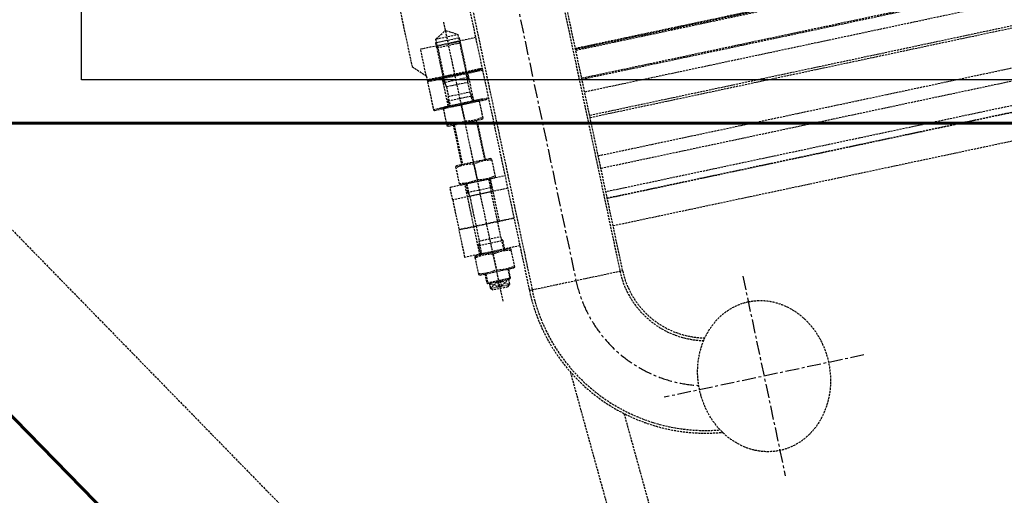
# Model space of a CAD drawing. Header units: millimetres. Extents: x -50096 to 615650, y 194565 to 243945.
# Tile 301 of 354: x 260026 to 262288, y 220007 to 221101. Entities that reach past the tile are written whole.
import ezdxf

# ---------------------------------------------------------------- set-up
doc = ezdxf.new("R2010")
doc.units = ezdxf.units.MM
doc.linetypes.add('ГТО-1 Пунктир', pattern=[7, 5, -2])
doc.linetypes.add('осевая', pattern=[50.8, 31.75, -6.35, 6.35, -6.35])
for name, color, linetype, lineweight in [('ГТО-2_Бетон_025', 7, 'Continuous', 25), ('ГТО-2_Бетон_060', 3, 'Continuous', 60), ('ГТО-2_Пунктир_025', 151, 'ГТО-1 Пунктир', 25), ('ГТО-2_Размеры_035', 2, 'Continuous', 35), ('ОГОС_Пунктир_025', 151, 'ГТО-1 Пунктир', 25), ('ОГСО_Оси_025', 7, 'осевая', 25)]:
    doc.layers.add(name, color=color, linetype=linetype, lineweight=lineweight)

# ---------------------------------------------------------------- blocks, each defined once
blk = doc.blocks.new('ОГСО_Затвор_План')
at = {"layer": 'ОГОС_Пунктир_025'}
for p, q in [((-1013.7, -253.6), (-1013.7, -995)), ((-1007, -253.6), (-1007, -995)), ((-800.9, -253.6), (-800.9, -995)), ((-794.6, -995), (-794.6, -253.6)), ((-1077.8, -1007), (-1077.8, -350)), ((-1105.8, -405), (-1105.8, -393)), ((-1105.8, -393), (-1049.8, -393)), ((-1105.8, -405), (-1049.8, -405)), ((-1103.6, -385), (-1052, -385)), ((-1103.6, -402), (-1103.6, -475)), ((-1052, -402), (-1052, -475)), ((-1049.8, -405), (-1049.8, -393)), ((-1013.7, -473), (-1142.8, -473)), ((-1013.7, -475), (-1140.8, -475)), ((-1103.6, -491.6), (-1103.6, -475)), ((-1052, -491.6), (-1052, -475)), ((1142.2, -473), (-794.6, -473)), ((1140.2, -475), (-794.6, -475)), ((-1142.8, -477), (-1013.7, -477)), ((-1049.8, -487), (-1105.8, -487)), ((-1102.8, -497), (-1052.8, -497)), ((-794.6, -477), (1142.2, -477)), ((-1102.8, -520), (-1052.8, -520)), ((-1105.8, -529.9), (-1049.8, -529.9)), ((-1105.8, -529.9), (-1049.8, -529.9)), ((-1105.8, -529.9), (-1049.8, -529.9)), ((-1103.6, -525.4), (-1103.6, -542)), ((-1052, -525.4), (-1052, -542)), ((-1013.7, -543), (-1142.8, -543)), ((-1077.8, -546.3), (-1077.8, -582.7)), ((1142.2, -543), (-794.6, -543)), ((-1105.8, -587), (-1105.8, -680)), ((-1103.6, -587), (-1103.6, -680)), ((-1052, -587), (-1052, -680)), ((-1049.8, -680), (-1049.8, -587)), ((981.7, -575.3), (-794.6, -575.3)), ((981.7, -630.5), (-794.6, -630.5)), ((-794.6, -635), (974.7, -635)), ((-1077.8, -684.3), (-1077.8, -720.7)), ((-1107.8, -755), (-1107.8, -725)), ((-1105.8, -745), (-1049.8, -745)), ((-1103.6, -725), (-1103.6, -749.6)), ((-1052, -725), (-1052, -749.6)), ((-1047.8, -755), (-1047.8, -725)), ((-1107.8, -825), (-1107.8, -755)), ((-1052.8, -755), (-1102.8, -755)), ((-1047.8, -825), (-1047.8, -755)), ((949.7, -810), (-794.6, -810)), ((-1142.6, -890), (-1142.6, -825)), ((-1013.7, -825), (-1142.6, -825)), ((1142.4, -825), (-794.6, -825)), ((-794.6, -825), (975.2, -825)), ((-1105.8, -869.9), (-1049.8, -869.9)), ((-1103.6, -865.4), (-1103.6, -892)), ((-1102.8, -860), (-1052.8, -860)), ((-1052, -865.4), (-1052, -892)), ((-1013.7, -890), (-1142.6, -890)), ((-1077.8, -896.3), (-1077.8, -932.7)), ((1142.4, -890), (-794.6, -890)), ((-1105.8, -937), (-1105.8, -957.8)), ((-1103.6, -937), (-1103.6, -960)), ((-1052, -937), (-1052, -960)), ((-1049.8, -957.8), (-1049.8, -937)), ((-1105.8, -957.8), (-1049.8, -957.8)), ((-1105.8, -957.8), (-1103.6, -960)), ((-1103.6, -960), (-1100.3, -960)), ((-1100.3, -960), (-1055.3, -960)), ((-1100.3, -960), (-1100.3, -972)), ((-1095.3, -977), (-1100.3, -972)), ((-1081, -960), (-1100.1, -972.2)), ((-1100.1, -960), (-1081, -972.2)), ((-1100.1, -960), (-1100.1, -972.2)), ((-1100.1, -972.2), (-1055.5, -972.2)), ((-1081, -960), (-1081, -972.2)), ((-1055.5, -972.2), (-1074.6, -960)), ((-1074.6, -972.2), (-1055.5, -960)), ((-1074.6, -960), (-1074.6, -972.2)), ((-1060.3, -977), (-1055.3, -972)), ((-1055.5, -960), (-1055.5, -972.2)), ((-1055.3, -960), (-1052, -960)), ((-1055.3, -960), (-1055.3, -972)), ((-1052, -960), (-1049.8, -957.8)), ((-1060.3, -977), (-1095.3, -977)), ((-1013.7, -995), (-794.6, -995))]:
    blk.add_line(p, q, dxfattribs=at)
for points in [[(-1013.7, 475), (-1140.8, 475), (-1142.8, 473), (-1142.8, 463), (-1170.3, 435.5), (-1170.3, -435.5), (-1142.8, -463), (-1142.8, -473), (-1140.8, -475), (-1013.7, -475)], [(-1103.6, -402.8), (-1103.6, -385), (-1077.8, -370.1), (-1052, -385), (-1052, -402.8)], [(-1142.8, -463), (-1142.8, -400), (-1013.7, -400)], [(-1049.8, -475), (-1049.8, -404.2), (-1052, -402), (-1103.6, -402), (-1105.8, -404.2), (-1105.8, -475)], [(-1013.7, -475), (-1140.8, -475), (-1142.8, -477), (-1142.8, -543), (-1140.8, -545), (-1013.7, -545)], [(-1127.8, -545), (-1127.8, -542), (-1107.8, -542), (-1107.8, -475)], [(-1027.8, -545), (-1027.8, -542), (-1047.8, -542), (-1047.8, -475)], [(-1027.8, -545), (-1027.8, -542), (-1047.8, -542), (-1047.8, -475)], [(-794.6, -545), (1140.2, -545), (1142.2, -543), (1142.2, -477), (1140.2, -475), (-794.6, -475)], [(-1035.3, -545), (-1035.3, -543.8), (-1038.5, -542), (-1117.1, -542), (-1120.3, -543.8), (-1120.3, -545)], [(-1120.3, -545), (-1120.3, -585.2), (-1117.1, -587), (-1038.5, -587), (-1035.3, -585.2), (-1035.3, -545)], [(-1013.7, -755), (-1142.8, -755), (-1142.8, -727), (-1140.8, -725), (-1013.7, -725)], [(-794.6, -725), (1140.2, -725), (1142.2, -727), (1142.2, -755), (-794.6, -755)], [(-1013.7, -755), (-1142.8, -755), (-1142.8, -825), (-1013.7, -825)], [(-794.6, -825), (1142.2, -825), (1142.2, -755), (-794.6, -755)], [(-1107.8, -892), (-1107.8, -825)]]:
    blk.add_lwpolyline(points, dxfattribs=at)
for points in [[(-1105.8, -475), (-1105.8, -487, -0.147477), (-1102.8, -497), (-1102.8, -520, -0.147477), (-1105.8, -529.9), (-1105.8, -542)], [(-1049.8, -475), (-1049.8, -487, 0.147477), (-1052.8, -497), (-1052.8, -520, 0.147477), (-1049.8, -529.9), (-1049.8, -542)], [(-1120.3, -546.3, -0.018106), (-1113.7, -545, -0.013671)], [(-1113.7, -545, -0.079726), (-1084.4, -545, -0.079726)], [(-1084.4, -545, -0.018106), (-1077.8, -546.3, -0.018106), (-1071.2, -545)], [(-1071.2, -545, -0.079726), (-1041.9, -545, -0.079726)], [(-1041.9, -545, -0.018106), (-1035.3, -546.3)], [(-1035.3, -582.7, -0.116285), (-1077.8, -582.7, -0.116285), (-1120.3, -582.7)], [(-1120.3, -684.3, -0.116285), (-1077.8, -684.3, -0.116285), (-1035.3, -684.3)], [(-1035.3, -720.7, -0.116285), (-1077.8, -720.7, -0.116285), (-1120.3, -720.7)], [(-1105.8, -725), (-1105.8, -745, -0.147477), (-1102.8, -755), (-1102.8, -860, -0.147477), (-1105.8, -869.9), (-1105.8, -892)], [(-1049.8, -725), (-1049.8, -745, 0.147477), (-1052.8, -755), (-1052.8, -860, 0.147477), (-1049.8, -869.9), (-1049.8, -892)], [(-1120.3, -896.3, -0.018106), (-1113.7, -895, -0.079726), (-1084.4, -895, -0.018106), (-1077.8, -896.3, -0.018106), (-1071.2, -895, -0.079726), (-1041.9, -895, -0.018106), (-1035.3, -896.3)], [(-1035.3, -932.7, -0.116285), (-1077.8, -932.7, -0.116285), (-1120.3, -932.7)]]:
    blk.add_lwpolyline(points, format="xyb", dxfattribs=at)
for points in [[(-1117.1, -680), (-1120.3, -681.8), (-1120.3, -723.2), (-1117.1, -725), (-1038.5, -725), (-1035.3, -723.2), (-1035.3, -681.8), (-1038.5, -680)], [(-1120.3, -895), (-1120.3, -935.2), (-1117.1, -937), (-1038.5, -937), (-1035.3, -935.2), (-1035.3, -895), (-1035.3, -893.8), (-1038.5, -892), (-1117.1, -892), (-1120.3, -893.8)]]:
    blk.add_lwpolyline(points, close=True, dxfattribs=at)
for radius, end in [(414.5, 263.3291), (408.3, 262.6069), (201.8, 256.5888), (195.5, 257.3478)]:
    blk.add_arc((-599.2, -995), radius, 180, end, dxfattribs=at)
blk.add_ellipse((-527.3, -1300), major_axis=(0, 174.8), ratio=0.867023, dxfattribs=at)
at = {"layer": 'ОГСО_Оси_025'}
for p, q in [((-904.2, 685), (-904.2, -995)), ((-527.3, -1065.3), (-527.3, -1534.7)), ((-292.6, -1300), (-761.9, -1300))]:
    blk.add_line(p, q, dxfattribs=at)
blk.add_arc((-598.8, -995), 305.4, 180, 254.8461, dxfattribs=at)
blk = doc.blocks.new('A$C1AA538EC')
at = {"layer": 'ОГОС_Пунктир_025'}
for p, q in [((5723.4, -13921.8), (5323.4, -12472.1)), ((5815, -13902.3), (5446.7, -12567.5))]:
    blk.add_line(p, q, dxfattribs=at)
at = {"layer": 'ГТО-2_Размеры_035', "rotation": 11.99999999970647}
blk.add_blockref('ОГСО_Затвор_План', (6013.4, -11100.1), dxfattribs=at)

msp = doc.modelspace()

# ---------------------------------------------------------------- linework, layer by layer
at = {"layer": 'ГТО-2_Бетон_025', "elevation": 0}
msp.add_lwpolyline([(260168.4, 224062.9), (263768.4, 224062.9), (263768.4, 220962.9), (260168.4, 220962.9)], close=True, dxfattribs=at)
at = {"layer": 'ГТО-2_Бетон_060'}
msp.add_line((268518.4, 220862.9), (225418.4, 220862.9), dxfattribs=at)
msp.add_lwpolyline([(259643.4, 214162.9), (256893.4, 214162.9), (255318.4, 215777.9), (255318.4, 218947.9), (256893.4, 220562.9), (259643.4, 220562.9), (261218.4, 218947.9), (261218.4, 215777.9)], close=True, dxfattribs=at)
at = {"layer": 'ГТО-2_Пунктир_025'}
msp.add_lwpolyline([(254218.4, 219377.6), (255318.4, 219377.6), (256767, 220862.9), (259769.9, 220862.9), (261218.4, 219377.6), (262318.4, 219377.6), (263767, 220862.9), (266769.9, 220862.9), (268518.4, 219069.9), (268518.4, 215369.3), (266858.4, 213662.9)], dxfattribs=at)

# ---------------------------------------------------------------- block references
at = {"layer": 'ГТО-2_Размеры_035'}
msp.add_blockref('A$C1AA538EC', (255968.4, 232762.8), dxfattribs=at)

doc.saveas('drawing.dxf')
